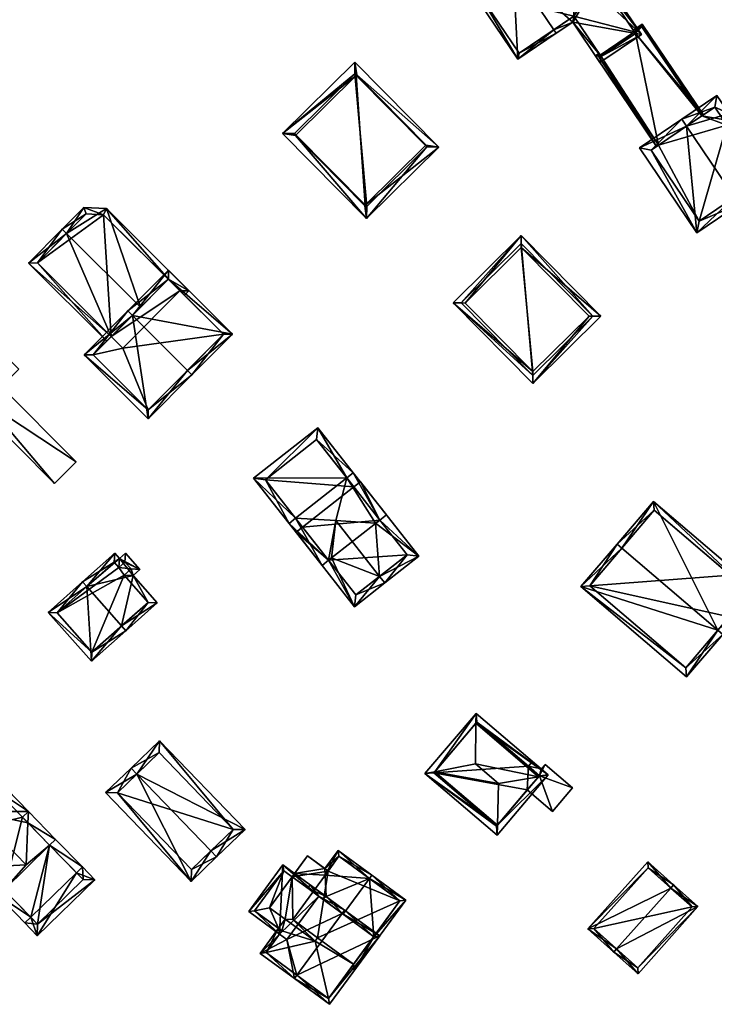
# Model space of a CAD drawing. Header units: inches. Extents: x 2685601 to 2690022, y 1235992 to 1239010.
# Tile 346 of 390: x 2689449 to 2689531, y 1237639 to 1237756. Entities that reach past the tile are written whole.
import ezdxf

# ---------------------------------------------------------------- set-up
doc = ezdxf.new("R2010")
doc.units = ezdxf.units.IN
doc.header["$MEASUREMENT"] = 0
doc.layers.add('Gebaeude Einzelhaus', color=10, linetype='Continuous')

msp = doc.modelspace()

# ---------------------------------------------------------------- meshes
at = {"layer": 'Gebaeude Einzelhaus'}
mesh = msp.add_polyface(dxfattribs=at)
corners = [(2689512.446, 1237754.933, 494.8), (2689508.173, 1237751.448, 492.274), (2689512.725, 1237754.519, 494.8), (2689507.616, 1237762.092, 494.8), (2689502.784, 1237759.435, 492.274), (2689507.336, 1237762.506, 494.8), (2689517.018, 1237759.806, 491.823), (2689513.014, 1237765.734, 491.824), (2689514.683, 1237755.84, 493.721), (2689522.838, 1237754.365, 491.009), (2689517.768, 1237760.984, 491.238), (2689514.214, 1237767.146, 491.009), (2689514.493, 1237766.732, 491.009), (2689517.918, 1237751.045, 493.721), (2689517.757, 1237761.896, 491.009), (2689517.646, 1237761.165, 491.238), (2689517.464, 1237761.436, 491.238), (2689503.478, 1237759.3, 492.504), (2689508.308, 1237752.141, 492.504), (2689514.818, 1237756.534, 493.492), (2689518.053, 1237751.739, 493.492), (2689522.144, 1237754.5, 491.237), (2689519.373, 1237763.501, 490.63), (2689516.069, 1237768.398, 490.63), (2689517.768, 1237760.984, 491.443), (2689510.424, 1237764.59, 492.652), (2689510.704, 1237764.175, 492.652), (2689517.464, 1237761.436, 491.443), (2689518.775, 1237763.494, 490.778), (2689515.934, 1237767.704, 490.778), (2689514.493, 1237766.732, 483.032), (2689503.478, 1237759.3, 483.032), (2689508.308, 1237752.141, 483.032), (2689514.818, 1237756.534, 483.032), (2689517.931, 1237751.92, 489.855), (2689517.931, 1237751.92, 483.032), (2689518.053, 1237751.739, 489.855), (2689522.144, 1237754.5, 490.772), (2689517.464, 1237761.436, 483.032), (2689517.757, 1237761.896, 483.032), (2689522.022, 1237754.681, 490.772), (2689517.646, 1237761.165, 483.032), (2689522.022, 1237754.681, 483.032), (2689522.144, 1237754.5, 483.032), (2689518.053, 1237751.739, 483.032), (2689518.775, 1237763.494, 483.032), (2689515.934, 1237767.704, 483.032)]
mesh.append_faces([[corners[k] for k in face] for face in [(23, 7, 25), (25, 7, 26), (22, 29, 23), (23, 29, 7), (24, 28, 22), (22, 28, 29), (24, 27, 28), (24, 7, 6), (7, 25, 26), (7, 23, 25), (24, 22, 7), (7, 22, 23), (7, 11, 12), (7, 5, 11), (7, 3, 5), (14, 15, 16), (9, 10, 14), (14, 10, 15), (9, 21, 10), (8, 20, 13), (13, 20, 9), (9, 20, 21), (8, 19, 20), (2, 0, 8), (8, 0, 19), (1, 18, 2), (2, 18, 0), (4, 17, 1), (1, 17, 18), (4, 5, 17), (17, 5, 3), (10, 14, 15), (15, 14, 16), (10, 9, 14), (9, 8, 13), (8, 0, 2), (8, 3, 0), (3, 7, 5), (5, 7, 11), (11, 7, 12), (10, 6, 9), (9, 6, 8), (8, 6, 3), (3, 6, 7), (4, 3, 5), (4, 1, 3), (3, 1, 0), (0, 1, 2)]], dxfattribs={"color": 13})
mesh.append_faces([[corners[k] for k in face] for face in [(39, 30, 45), (45, 30, 46), (29, 12, 7), (29, 30, 12), (29, 46, 30), (29, 28, 46), (46, 28, 45), (28, 39, 45), (27, 14, 28), (28, 14, 39), (27, 16, 14), (27, 15, 16), (27, 24, 15), (15, 24, 10), (24, 6, 10), (38, 30, 39), (42, 33, 41), (41, 33, 38), (38, 33, 30), (30, 33, 31), (31, 33, 32), (42, 35, 33), (42, 43, 35), (35, 43, 44), (15, 41, 16), (16, 41, 38), (10, 41, 15), (10, 40, 41), (41, 40, 42), (10, 21, 40), (40, 21, 37), (16, 38, 14), (14, 38, 39), (36, 21, 20), (36, 37, 21), (20, 34, 36), (34, 33, 35), (20, 19, 34), (34, 19, 33), (0, 18, 19), (19, 18, 33), (33, 18, 32), (18, 17, 32), (32, 17, 31), (7, 31, 3), (3, 31, 17), (7, 30, 31), (7, 12, 30)]], dxfattribs={"color": 41})
mesh = msp.add_polyface(dxfattribs=at)
corners = [(2689522.941, 1237755.604, 491.009), (2689521.881, 1237754.889, 490.772), (2689522.022, 1237754.681, 490.772), (2689522.144, 1237754.5, 490.772), (2689524.848, 1237741.221, 489.809), (2689518.053, 1237751.739, 489.855), (2689529.999, 1237744.697, 490.962), (2689530.207, 1237744.837, 491.009), (2689517.376, 1237751.849, 489.762), (2689517.931, 1237751.92, 489.855), (2689524.641, 1237741.081, 489.762), (2689517.79, 1237752.128, 489.855), (2689517.724, 1237751.781, 489.809), (2689522.874, 1237755.256, 490.963), (2689522.874, 1237755.256, 483.032), (2689529.999, 1237744.697, 483.032), (2689522.022, 1237754.681, 483.032), (2689517.931, 1237751.92, 483.032), (2689517.724, 1237751.781, 483.032), (2689524.848, 1237741.221, 483.032), (2689522.144, 1237754.5, 483.032), (2689518.053, 1237751.739, 483.032)]
mesh.append_faces([[corners[k] for k in face] for face in [(0, 13, 1), (1, 13, 2), (0, 7, 13), (13, 7, 6), (8, 12, 10), (10, 12, 4), (8, 11, 12), (12, 11, 9), (8, 9, 11), (4, 5, 10), (10, 5, 8), (8, 5, 9), (0, 3, 7), (7, 3, 6), (6, 3, 4), (4, 3, 5), (0, 2, 3), (0, 1, 2)]], dxfattribs={"color": 13})
mesh.append_faces([[corners[k] for k in face] for face in [(14, 20, 16), (21, 18, 17), (20, 19, 21), (21, 19, 18), (14, 15, 20), (20, 15, 19), (4, 12, 19), (19, 12, 18), (18, 12, 17), (17, 12, 9), (14, 2, 13), (14, 16, 2), (14, 6, 15), (14, 13, 6)]], dxfattribs={"color": 41})
mesh = msp.add_polyface(dxfattribs=at)
corners = [(2689488.977, 1237749.513, 487.912), (2689488.814, 1237751.1, 484.752), (2689480.238, 1237742.618, 484.752), (2689489.039, 1237749.574, 487.912), (2689481.823, 1237742.436, 487.912), (2689481.763, 1237742.376, 487.912), (2689498.791, 1237741.013, 484.752), (2689497.268, 1237741.254, 487.912), (2689490.215, 1237732.53, 484.752), (2689489.991, 1237734.056, 487.912), (2689490.052, 1237734.117, 487.912), (2689497.207, 1237741.193, 487.912), (2689488.806, 1237749.686, 487.293), (2689481.651, 1237742.61, 487.289), (2689497.378, 1237741.02, 487.292), (2689490.223, 1237733.944, 487.294), (2689497.378, 1237741.02, 479.262), (2689488.806, 1237749.686, 479.262), (2689481.651, 1237742.61, 479.262), (2689490.223, 1237733.944, 479.262)]
mesh.append_faces([[corners[k] for k in face] for face in [(10, 9, 5), (15, 9, 10), (10, 5, 4), (4, 5, 13), (3, 7, 0), (12, 3, 0), (0, 7, 11), (11, 7, 14), (6, 7, 3), (14, 7, 6), (5, 9, 8), (8, 9, 15), (8, 15, 14), (8, 14, 6), (13, 5, 2), (12, 13, 2), (2, 5, 8), (1, 3, 12), (6, 3, 1), (1, 12, 2), (0, 7, 3), (0, 11, 7), (4, 10, 0), (0, 10, 11), (4, 5, 10), (10, 5, 9), (10, 6, 11), (11, 6, 7), (9, 8, 10), (10, 8, 6), (2, 8, 5), (5, 8, 9), (6, 3, 7), (6, 1, 3), (0, 2, 4), (4, 2, 5), (3, 1, 0), (0, 1, 2)]], dxfattribs={"color": 13})
mesh.append_faces([[corners[k] for k in face] for face in [(17, 19, 18), (16, 19, 17), (14, 19, 16), (15, 19, 14), (10, 19, 15), (18, 19, 4), (4, 19, 10), (13, 18, 4), (17, 18, 13), (12, 17, 13), (0, 17, 12), (16, 17, 11), (11, 17, 0), (14, 16, 11)]], dxfattribs={"color": 41})
mesh = msp.add_polyface(dxfattribs=at)
corners = [(2689539.37, 1237737.554, 492.651), (2689534.004, 1237745.508, 492.651), (2689533.245, 1237744.996, 493.041), (2689528.207, 1237743.488, 495.18), (2689531.809, 1237747.124, 493.041), (2689533.891, 1237735.064, 495.18), (2689527.648, 1237744.316, 495.18), (2689534.45, 1237734.235, 495.18), (2689522.61, 1237740.918, 492.651), (2689529.413, 1237730.836, 492.651), (2689537.981, 1237737.824, 493.077), (2689529.683, 1237732.225, 493.067), (2689533.733, 1237744.121, 493.077), (2689531.539, 1237745.736, 493.467), (2689532.53, 1237744.284, 493.463), (2689523.999, 1237740.648, 493.067), (2689532.975, 1237743.609, 493.467), (2689531.539, 1237745.736, 483.032), (2689532.53, 1237744.284, 483.032), (2689524.848, 1237741.221, 489.809), (2689523.999, 1237740.648, 483.032), (2689529.999, 1237744.697, 490.962), (2689529.999, 1237744.697, 483.032), (2689524.848, 1237741.221, 483.032), (2689529.683, 1237732.225, 483.031), (2689537.981, 1237737.824, 483.031), (2689533.733, 1237744.121, 483.032), (2689532.975, 1237743.609, 483.032)]
mesh.append_faces([[corners[k] for k in face] for face in [(12, 16, 14), (15, 11, 9), (8, 15, 9), (3, 15, 6), (13, 3, 6), (6, 15, 8), (4, 13, 6), (2, 12, 14), (14, 13, 2), (2, 13, 4), (10, 12, 1), (1, 12, 2), (0, 10, 1), (5, 10, 7), (11, 5, 7), (9, 11, 7), (7, 10, 0), (3, 9, 5), (5, 9, 7), (6, 8, 3), (3, 8, 9), (0, 5, 7), (3, 4, 6), (0, 2, 5), (5, 2, 3), (3, 2, 4), (0, 1, 2)]], dxfattribs={"color": 13})
mesh.append_faces([[corners[k] for k in face] for face in [(18, 22, 17), (23, 24, 20), (18, 27, 22), (22, 27, 23), (23, 27, 24), (24, 27, 25), (25, 27, 26), (14, 27, 18), (14, 16, 27), (16, 12, 27), (27, 12, 26), (12, 10, 26), (26, 10, 25), (5, 11, 10), (10, 11, 25), (25, 11, 24), (11, 15, 24), (24, 15, 20), (20, 19, 23), (21, 17, 22), (21, 13, 17), (19, 3, 21), (21, 3, 13), (20, 15, 19), (19, 15, 3), (13, 14, 17), (17, 14, 18)]], dxfattribs={"color": 41})
mesh = msp.add_polyface(dxfattribs=at)
corners = [(2689468.043, 1237723.968, 485.212), (2689468.574, 1237723.439, 485.212), (2689469.103, 1237723.97, 484.69), (2689466.678, 1237725.328, 485.212), (2689459.314, 1237733.724, 484.69), (2689454.592, 1237730.74, 488.481), (2689456.626, 1237733.844, 485.95), (2689463.364, 1237722.002, 488.481), (2689454.061, 1237731.269, 488.481), (2689459.894, 1237718.518, 485.191), (2689450.061, 1237727.255, 484.69), (2689459.364, 1237717.987, 484.69), (2689458.99, 1237732.988, 485.212), (2689456.924, 1237733.08, 486.181), (2689451.123, 1237727.258, 485.193), (2689468.043, 1237723.968, 475.738), (2689458.99, 1237732.988, 475.738), (2689456.924, 1237733.08, 475.738), (2689451.123, 1237727.258, 475.738), (2689459.894, 1237718.518, 475.738), (2689461.258, 1237717.159, 475.738)]
mesh.append_faces([[corners[k] for k in face] for face in [(8, 14, 10), (10, 14, 11), (11, 14, 9), (8, 5, 14), (8, 13, 5), (3, 2, 0), (0, 2, 1), (12, 4, 3), (3, 4, 2), (8, 6, 13), (13, 6, 12), (12, 6, 4), (5, 9, 7), (8, 10, 5), (5, 10, 9), (9, 10, 11), (5, 6, 8), (3, 4, 7), (7, 4, 5), (5, 4, 6), (0, 2, 3), (3, 2, 4), (0, 1, 2)]], dxfattribs={"color": 13})
mesh.append_faces([[corners[k] for k in face] for face in [(16, 18, 17), (15, 19, 16), (16, 19, 18), (15, 20, 19), (9, 18, 19), (9, 14, 18), (14, 17, 18), (5, 13, 14), (14, 13, 17), (13, 12, 17), (17, 12, 16), (3, 16, 12), (3, 15, 16), (3, 0, 15)]], dxfattribs={"color": 41})
mesh = msp.add_polyface(dxfattribs=at)
corners = [(2689508.571, 1237730.513, 484.119), (2689517.071, 1237720.939, 487.912), (2689518.033, 1237720.946, 484.119), (2689509.949, 1237712.95, 484.119), (2689500.486, 1237722.516, 484.12), (2689501.449, 1237722.524, 487.912), (2689508.553, 1237729.551, 487.912), (2689509.966, 1237713.913, 487.912), (2689508.564, 1237729.099, 487.912), (2689516.619, 1237720.954, 487.912), (2689501.9, 1237722.509, 487.912), (2689509.956, 1237714.364, 487.912), (2689508.564, 1237729.099, 478.875), (2689516.619, 1237720.954, 478.875), (2689501.9, 1237722.509, 478.875), (2689509.956, 1237714.364, 478.875)]
mesh.append_faces([[corners[k] for k in face] for face in [(3, 11, 9), (10, 11, 4), (4, 11, 3), (8, 10, 0), (0, 10, 4), (9, 8, 2), (3, 9, 2), (2, 8, 0), (6, 5, 7), (1, 6, 7), (3, 1, 7), (7, 5, 4), (3, 7, 4), (0, 5, 6), (0, 6, 1), (4, 5, 0), (2, 1, 3), (0, 1, 2)]], dxfattribs={"color": 13})
mesh.append_faces([[corners[k] for k in face] for face in [(12, 15, 14), (13, 15, 12), (9, 15, 13), (11, 15, 9), (14, 15, 10), (10, 15, 11), (12, 14, 8), (8, 14, 10), (13, 12, 9), (9, 12, 8)]], dxfattribs={"color": 41})
mesh = msp.add_polyface(dxfattribs=at)
corners = [(2689462.402, 1237721.035, 492.147), (2689474.279, 1237718.813, 487.342), (2689466.675, 1237726.388, 487.342), (2689468.943, 1237714.518, 492.147), (2689469.474, 1237713.989, 492.147), (2689461.87, 1237721.565, 492.147), (2689456.673, 1237716.348, 486.964), (2689464.276, 1237708.773, 486.964), (2689466.678, 1237725.328, 487.871), (2689457.734, 1237716.35, 487.492), (2689464.274, 1237709.833, 487.492), (2689473.218, 1237718.81, 487.872), (2689473.218, 1237718.81, 475.738), (2689464.274, 1237709.833, 475.737), (2689468.043, 1237723.968, 485.212), (2689466.678, 1237725.328, 485.212), (2689468.043, 1237723.968, 475.738), (2689459.894, 1237718.518, 485.191), (2689457.734, 1237716.35, 475.738), (2689463.364, 1237722.002, 488.481), (2689459.894, 1237718.518, 475.738), (2689461.258, 1237717.159, 475.738)]
mesh.append_faces([[corners[k] for k in face] for face in [(11, 8, 1), (4, 10, 3), (3, 11, 4), (4, 11, 1), (7, 10, 4), (9, 10, 6), (6, 10, 7), (0, 9, 5), (8, 0, 5), (5, 9, 6), (1, 8, 2), (2, 8, 5), (0, 7, 3), (3, 7, 4), (5, 6, 0), (0, 6, 7), (0, 2, 5), (4, 1, 3), (3, 1, 0), (0, 1, 2)]], dxfattribs={"color": 13})
mesh.append_faces([[corners[k] for k in face] for face in [(12, 21, 16), (21, 18, 20), (12, 13, 21), (21, 13, 18), (10, 9, 13), (13, 9, 18), (18, 17, 20), (19, 8, 15), (17, 0, 19), (19, 0, 8), (18, 9, 17), (17, 9, 0), (14, 12, 16), (14, 11, 12), (14, 8, 11), (14, 15, 8), (11, 10, 12), (12, 10, 13), (11, 3, 10)]], dxfattribs={"color": 41})
mesh = msp.add_polyface(dxfattribs=at)
corners = [(2689444.98, 1237710.741, 478.968), (2689455.74, 1237703.673, 478.968), (2689446.833, 1237712.591, 478.968), (2689453.159, 1237701.094, 478.968), (2689444.25, 1237710.013, 478.968), (2689439.538, 1237724.05, 478.968), (2689435.608, 1237720.125, 478.968), (2689448.91, 1237714.666, 478.968), (2689444.98, 1237710.741, 473.126), (2689444.25, 1237710.013, 473.126), (2689453.159, 1237701.094, 473.126), (2689455.74, 1237703.673, 473.126), (2689446.833, 1237712.591, 473.126), (2689435.608, 1237720.125, 473.126), (2689439.538, 1237724.05, 473.126), (2689448.91, 1237714.666, 473.126)]
mesh.append_faces([[corners[k] for k in face] for face in [(2, 6, 0), (7, 5, 2), (2, 5, 6), (3, 0, 4), (3, 1, 0), (0, 1, 2)]], dxfattribs={"color": 13})
mesh.append_faces([[corners[k] for k in face] for face in [(13, 12, 8), (13, 14, 12), (12, 14, 15), (5, 7, 14), (14, 7, 15), (2, 15, 7), (2, 12, 15), (0, 6, 8), (8, 6, 13), (6, 5, 13), (13, 5, 14), (8, 10, 9), (12, 11, 8), (8, 11, 10), (11, 12, 1), (1, 12, 2), (1, 3, 11), (11, 3, 10), (3, 4, 10), (10, 4, 9), (0, 8, 4), (4, 8, 9)]], dxfattribs={"color": 41})
mesh = msp.add_polyface(dxfattribs=at)
corners = [(2689487.849, 1237701.748, 486.876), (2689484.435, 1237707.714, 483.591), (2689476.799, 1237701.716, 483.591), (2689488.635, 1237702.365, 486.876), (2689481.786, 1237696.986, 486.876), (2689481, 1237696.368, 486.876), (2689484.919, 1237691.379, 483.591), (2689485.705, 1237691.996, 483.591), (2689486.555, 1237696.7, 485.234), (2689486.055, 1237692.271, 483.591), (2689491.279, 1237696.374, 483.591), (2689491.768, 1237696.758, 483.591), (2689492.554, 1237697.375, 483.591), (2689478.203, 1237701.548, 484.074), (2689484.266, 1237706.31, 484.074), (2689488.776, 1237686.466, 482.832), (2689492.373, 1237689.291, 485.234), (2689491.755, 1237690.078, 485.234), (2689485.705, 1237691.996, 483.357), (2689481.833, 1237695.308, 482.832), (2689482.619, 1237695.925, 483.357), (2689491.768, 1237696.758, 483.3), (2689496.411, 1237692.464, 482.832), (2689489.468, 1237701.305, 482.832), (2689488.682, 1237700.688, 483.3), (2689488.945, 1237687.87, 483.357), (2689495.008, 1237692.633, 483.3), (2689491.768, 1237696.758, 475.9), (2689488.682, 1237700.688, 475.9), (2689484.266, 1237706.31, 475.9), (2689478.203, 1237701.548, 475.9), (2689482.619, 1237695.925, 475.9), (2689485.705, 1237691.996, 475.9), (2689488.945, 1237687.87, 475.9), (2689495.008, 1237692.633, 475.9)]
mesh.append_faces([[corners[k] for k in face] for face in [(22, 21, 23), (23, 21, 24), (16, 26, 22), (22, 26, 21), (16, 17, 26), (15, 25, 16), (16, 25, 17), (15, 18, 25), (15, 19, 18), (18, 19, 20), (17, 10, 8), (21, 23, 24), (16, 22, 17), (17, 22, 10), (10, 22, 21), (21, 22, 23), (15, 18, 19), (19, 18, 20), (15, 9, 18), (15, 17, 9), (9, 17, 8), (15, 16, 17), (0, 14, 3), (11, 0, 3), (11, 3, 12), (6, 4, 7), (13, 4, 5), (5, 4, 6), (2, 13, 5), (14, 13, 1), (3, 14, 1), (1, 13, 2), (0, 11, 3), (3, 11, 12), (0, 10, 11), (4, 8, 0), (0, 8, 10), (5, 7, 4), (4, 7, 8), (8, 7, 9), (5, 6, 7), (0, 2, 4), (4, 2, 5), (3, 1, 0), (0, 1, 2)]], dxfattribs={"color": 13})
mesh.append_faces([[corners[k] for k in face] for face in [(32, 34, 33), (32, 27, 34), (26, 34, 21), (21, 34, 27), (26, 33, 34), (17, 25, 26), (26, 25, 33), (18, 33, 25), (18, 32, 33), (28, 30, 29), (28, 31, 30), (28, 27, 31), (31, 27, 32), (11, 10, 21), (18, 9, 7), (4, 18, 7), (13, 31, 4), (4, 31, 18), (18, 31, 32), (13, 30, 31), (13, 14, 30), (30, 14, 29), (21, 0, 11), (21, 28, 0), (0, 28, 14), (14, 28, 29), (21, 27, 28)]], dxfattribs={"color": 41})
mesh = msp.add_polyface(dxfattribs=at)
corners = [(2689531.916, 1237683.685, 490.889), (2689532.488, 1237683.198, 490.89), (2689536.819, 1237688.28, 487.605), (2689524.273, 1237698.973, 487.605), (2689520.512, 1237693.404, 490.891), (2689519.941, 1237693.89, 490.891), (2689515.661, 1237688.868, 487.605), (2689528.208, 1237678.176, 487.605), (2689535.761, 1237688.196, 487.974), (2689524.356, 1237697.915, 487.975), (2689516.719, 1237688.953, 487.979), (2689528.124, 1237679.234, 487.979), (2689533.266, 1237685.268, 484.82), (2689528.124, 1237679.234, 479.245), (2689533.266, 1237685.268, 479.245), (2689534.512, 1237686.731, 485.456), (2689535.761, 1237688.196, 484.819), (2689535.761, 1237688.196, 479.245), (2689533.37, 1237690.234, 479.245), (2689524.356, 1237697.915, 479.245), (2689516.719, 1237688.953, 479.245)]
mesh.append_faces([[corners[k] for k in face] for face in [(6, 11, 7), (7, 11, 1), (1, 11, 0), (5, 10, 6), (6, 10, 11), (5, 4, 10), (5, 9, 4), (8, 1, 0), (8, 2, 1), (5, 3, 9), (9, 3, 8), (8, 3, 2), (0, 7, 1), (5, 6, 4), (4, 6, 0), (0, 6, 7), (0, 3, 4), (4, 3, 5), (0, 2, 3), (0, 1, 2)]], dxfattribs={"color": 13})
mesh.append_faces([[corners[k] for k in face] for face in [(14, 18, 17), (14, 20, 18), (18, 20, 19), (14, 13, 20), (11, 10, 13), (13, 10, 20), (4, 20, 10), (4, 19, 20), (4, 9, 19), (16, 9, 8), (16, 18, 9), (9, 18, 19), (16, 17, 18), (0, 15, 8), (8, 15, 16), (0, 12, 15), (12, 13, 14), (0, 11, 12), (12, 11, 13)]], dxfattribs={"color": 41})
mesh = msp.add_polyface(dxfattribs=at)
corners = [(2689456.99, 1237688.859, 484.411), (2689452.406, 1237685.803, 480.241), (2689457.535, 1237680.011, 480.241), (2689456.493, 1237689.42, 484.411), (2689461.123, 1237684.19, 484.411), (2689461.62, 1237683.629, 484.411), (2689460.866, 1237692.203, 481.323), (2689462.481, 1237690.171, 481.407), (2689463.3, 1237690.898, 480.746), (2689465.35, 1237686.931, 481.407), (2689461.583, 1237692.838, 480.746), (2689460.325, 1237692.814, 481.323), (2689457.599, 1237681.07, 480.814), (2689453.465, 1237685.739, 480.814), (2689464.291, 1237686.995, 481.86), (2689462.241, 1237690.961, 481.199), (2689461.423, 1237690.235, 481.859), (2689461.519, 1237691.779, 481.198), (2689460.261, 1237691.755, 481.776), (2689460.803, 1237691.144, 481.775), (2689460.803, 1237691.144, 473.596), (2689461.519, 1237691.779, 473.596), (2689460.261, 1237691.755, 473.596), (2689453.465, 1237685.739, 473.596), (2689457.599, 1237681.07, 473.596), (2689464.291, 1237686.995, 473.596), (2689461.423, 1237690.235, 473.596), (2689462.241, 1237690.961, 473.596)]
mesh.append_faces([[corners[k] for k in face] for face in [(0, 13, 3), (18, 0, 3), (11, 18, 3), (19, 18, 6), (17, 19, 6), (6, 18, 11), (10, 17, 6), (8, 15, 17), (8, 17, 10), (16, 15, 7), (14, 16, 7), (7, 15, 8), (9, 14, 7), (4, 14, 5), (12, 4, 5), (5, 14, 9), (2, 12, 5), (13, 12, 1), (3, 13, 1), (1, 12, 2), (9, 4, 5), (0, 11, 3), (0, 6, 11), (6, 8, 10), (9, 7, 4), (4, 7, 0), (0, 7, 6), (6, 7, 8), (0, 2, 4), (4, 2, 5), (3, 1, 0), (0, 1, 2)]], dxfattribs={"color": 13})
mesh.append_faces([[corners[k] for k in face] for face in [(24, 26, 25), (23, 26, 24), (20, 27, 26), (20, 26, 23), (20, 23, 22), (21, 27, 20), (17, 27, 21), (15, 27, 17), (26, 27, 15), (16, 26, 15), (25, 26, 16), (14, 25, 16), (4, 25, 14), (24, 25, 12), (12, 25, 4), (23, 24, 12), (13, 23, 12), (22, 23, 13), (0, 22, 13), (18, 22, 0), (20, 22, 19), (19, 22, 18), (21, 20, 17), (17, 20, 19)]], dxfattribs={"color": 41})
mesh = msp.add_polyface(dxfattribs=at)
corners = [(2689505.734, 1237660.567, 485.169), (2689497.118, 1237666.679, 484.649), (2689505.699, 1237659.369, 484.649), (2689498.295, 1237666.904, 485.169), (2689505.88, 1237665.485, 487.304), (2689503.128, 1237667.83, 487.304), (2689503.201, 1237673.821, 484.649), (2689503.187, 1237672.647, 485.169), (2689511.783, 1237666.511, 484.649), (2689510.626, 1237666.31, 485.169), (2689505.614, 1237660.426, 485.066), (2689498.175, 1237666.764, 485.066), (2689503.286, 1237672.764, 485.081), (2689510.725, 1237666.426, 485.082), (2689509.414, 1237667.543, 481.857), (2689503.286, 1237672.764, 475.115), (2689510.725, 1237666.426, 481.857), (2689509.414, 1237667.543, 475.115), (2689498.175, 1237666.764, 475.115), (2689505.614, 1237660.426, 475.115), (2689509.286, 1237664.737, 481.857), (2689509.286, 1237664.737, 475.115), (2689510.725, 1237666.426, 475.115)]
mesh.append_faces([[corners[k] for k in face] for face in [(7, 3, 6), (12, 7, 6), (0, 9, 8), (8, 9, 13), (13, 12, 8), (8, 12, 6), (10, 0, 2), (2, 0, 8), (11, 10, 1), (3, 11, 1), (6, 3, 1), (1, 10, 2), (9, 5, 4), (8, 7, 9), (9, 7, 5), (8, 6, 7), (0, 9, 4), (2, 8, 0), (0, 8, 9), (6, 3, 7), (7, 3, 5), (6, 1, 3), (3, 4, 5), (3, 0, 4), (3, 1, 0), (0, 1, 2)]], dxfattribs={"color": 13})
mesh.append_faces([[corners[k] for k in face] for face in [(17, 18, 15), (17, 21, 18), (18, 21, 19), (17, 22, 21), (20, 19, 21), (20, 10, 19), (20, 0, 10), (13, 9, 16), (16, 9, 20), (20, 9, 0), (10, 11, 19), (19, 11, 18), (3, 18, 11), (7, 15, 3), (3, 15, 18), (7, 12, 15), (15, 14, 17), (14, 13, 16), (15, 12, 14), (14, 12, 13)]], dxfattribs={"color": 41})
mesh = msp.add_polyface(dxfattribs=at)
corners = [(2689471.715, 1237657.504, 483.148), (2689469.39, 1237653.879, 480.62), (2689472.409, 1237656.784, 483.148), (2689462.944, 1237666.619, 483.148), (2689459.231, 1237664.434, 480.62), (2689462.25, 1237667.34, 483.148), (2689475.778, 1237660.026, 480.367), (2689465.62, 1237670.583, 480.367), (2689460.645, 1237664.406, 481.223), (2689469.418, 1237655.293, 481.224), (2689474.364, 1237660.054, 480.961), (2689465.593, 1237669.169, 480.962), (2689469.418, 1237655.293, 472.671), (2689474.364, 1237660.054, 472.671), (2689465.593, 1237669.169, 472.671), (2689460.645, 1237664.406, 472.671)]
mesh.append_faces([[corners[k] for k in face] for face in [(5, 11, 3), (10, 2, 0), (10, 6, 2), (5, 7, 11), (11, 7, 10), (10, 7, 6), (1, 9, 2), (2, 9, 0), (4, 8, 1), (1, 8, 9), (4, 5, 8), (8, 5, 3), (3, 7, 5), (0, 6, 3), (3, 6, 7), (0, 2, 6), (4, 3, 5), (4, 1, 3), (3, 1, 0), (0, 1, 2)]], dxfattribs={"color": 13})
mesh.append_faces([[corners[k] for k in face] for face in [(13, 15, 14), (13, 12, 15), (9, 8, 12), (12, 8, 15), (3, 11, 8), (8, 11, 15), (15, 11, 14), (11, 10, 14), (14, 10, 13), (10, 12, 13), (10, 9, 12), (10, 0, 9)]], dxfattribs={"color": 41})
mesh = msp.add_polyface(dxfattribs=at)
corners = [(2689510.725, 1237666.426, 481.857), (2689514.654, 1237664.981, 481.857), (2689511.396, 1237667.756, 481.857), (2689512.276, 1237662.189, 481.857), (2689510.944, 1237667.225, 481.857), (2689509.414, 1237667.543, 481.857), (2689509.901, 1237668.115, 481.857), (2689509.286, 1237664.737, 481.857), (2689509.286, 1237664.737, 475.115), (2689512.276, 1237662.189, 475.115), (2689514.654, 1237664.981, 475.115), (2689511.396, 1237667.756, 475.115), (2689510.944, 1237667.225, 475.115), (2689509.901, 1237668.115, 475.115), (2689509.414, 1237667.543, 475.115), (2689510.725, 1237666.426, 475.115)]
mesh.append_faces([[corners[k] for k in face] for face in [(3, 0, 7), (0, 4, 5), (5, 4, 6), (0, 2, 4), (3, 1, 0), (0, 1, 2)]], dxfattribs={"color": 13})
mesh.append_faces([[corners[k] for k in face] for face in [(12, 14, 13), (11, 15, 12), (12, 15, 14), (15, 9, 8), (11, 10, 15), (15, 10, 9), (13, 14, 6), (6, 14, 5), (6, 4, 13), (13, 4, 12), (4, 2, 12), (12, 2, 11), (2, 1, 11), (11, 1, 10), (1, 3, 10), (10, 3, 9), (9, 3, 8), (8, 3, 7)]], dxfattribs={"color": 41})
mesh = msp.add_polyface(dxfattribs=at)
corners = [(2689450.001, 1237660.824, 480.807), (2689453.296, 1237658.873, 479.988), (2689450.061, 1237662.194, 479.988), (2689452.581, 1237658.176, 480.807), (2689443.631, 1237662.166, 483.78), (2689446.248, 1237666.11, 479.988), (2689442.934, 1237662.881, 483.78), (2689449.781, 1237655.852, 483.78), (2689444.547, 1237655.592, 480.757), (2689443.216, 1237655.525, 479.988), (2689446.451, 1237652.205, 479.988), (2689447.167, 1237652.902, 480.757), (2689439.401, 1237659.441, 479.988), (2689446.229, 1237664.696, 480.808), (2689440.815, 1237659.423, 480.757), (2689455.751, 1237654.922, 480.241), (2689457.963, 1237654.084, 479.23), (2689456.466, 1237655.619, 480.241), (2689451.116, 1237647.415, 479.23), (2689450.336, 1237649.649, 480.241), (2689449.62, 1237648.951, 480.241), (2689453.296, 1237658.873, 484.032), (2689452.581, 1237658.176, 484.032), (2689447.167, 1237652.902, 484.032), (2689446.451, 1237652.205, 484.032), (2689443.932, 1237656.223, 479.988), (2689449.346, 1237661.497, 479.988), (2689451.135, 1237648.829, 479.701), (2689456.549, 1237654.103, 479.702), (2689452.581, 1237658.176, 471.041), (2689449.346, 1237661.497, 471.041), (2689446.229, 1237664.696, 471.041), (2689440.815, 1237659.423, 471.041), (2689447.167, 1237652.902, 471.041), (2689451.135, 1237648.829, 471.041), (2689456.549, 1237654.103, 471.041)]
mesh.append_faces([[corners[k] for k in face] for face in [(24, 19, 20), (24, 23, 19), (24, 8, 23), (24, 9, 8), (8, 9, 25), (21, 0, 2), (2, 0, 26), (21, 22, 0), (17, 22, 21), (17, 15, 22), (16, 28, 17), (17, 28, 15), (18, 27, 16), (16, 27, 28), (18, 20, 27), (27, 20, 19), (0, 2, 26), (0, 21, 2), (7, 22, 0), (0, 22, 21), (7, 23, 22), (7, 8, 23), (23, 8, 24), (24, 8, 9), (9, 8, 25), (19, 24, 20), (19, 23, 24), (17, 22, 15), (15, 22, 19), (19, 22, 23), (17, 21, 22), (18, 19, 20), (18, 15, 19), (18, 16, 15), (15, 16, 17), (9, 8, 10), (10, 8, 11), (6, 14, 12), (12, 14, 9), (9, 14, 8), (6, 4, 14), (2, 13, 5), (5, 13, 6), (6, 13, 4), (2, 0, 13), (2, 1, 0), (0, 1, 3), (9, 4, 12), (12, 4, 6), (11, 8, 10), (10, 8, 9), (9, 8, 4), (4, 8, 7), (0, 4, 7), (4, 5, 6), (0, 2, 4), (4, 2, 5), (3, 1, 0), (0, 1, 2)]], dxfattribs={"color": 13})
mesh.append_faces([[corners[k] for k in face] for face in [(35, 34, 29), (29, 34, 33), (22, 3, 0), (22, 15, 3), (3, 15, 29), (29, 15, 35), (35, 15, 28), (28, 27, 35), (35, 27, 34), (19, 34, 27), (19, 33, 34), (8, 11, 23), (23, 11, 19), (19, 11, 33), (30, 32, 31), (30, 33, 32), (30, 29, 33), (8, 33, 11), (14, 32, 8), (8, 32, 33), (14, 31, 32), (4, 13, 14), (14, 13, 31), (0, 30, 13), (13, 30, 31), (0, 29, 30), (0, 3, 29)]], dxfattribs={"color": 41})
mesh = msp.add_polyface(dxfattribs=at)
corners = [(2689488.783, 1237643.366, 479.466), (2689491.064, 1237647.328, 479.707), (2689488.675, 1237644.065, 479.707), (2689494.864, 1237651.669, 479.466), (2689490.543, 1237654.212, 481.868), (2689487.444, 1237649.98, 481.868), (2689488.379, 1237643.662, 479.707), (2689490.839, 1237654.616, 481.868), (2689485.284, 1237654.618, 479.707), (2689486.819, 1237657.56, 479.466), (2689485.244, 1237655.41, 479.466), (2689485.411, 1237652.088, 480.477), (2689484.948, 1237651.807, 480.377), (2689494.165, 1237651.561, 479.707), (2689486.926, 1237656.861, 479.707), (2689494.165, 1237651.561, 472.786), (2689486.926, 1237656.861, 472.786), (2689485.648, 1237655.115, 479.466), (2689485.648, 1237655.115, 472.786), (2689488.675, 1237644.065, 472.786), (2689484.383, 1237647.208, 472.786), (2689481.438, 1237649.366, 472.786)]
mesh.append_faces([[corners[k] for k in face] for face in [(7, 14, 9), (9, 14, 10), (10, 14, 8), (7, 4, 14), (3, 13, 7), (7, 13, 4), (0, 1, 3), (3, 1, 13), (0, 2, 1), (0, 6, 2), (4, 11, 5), (5, 11, 12), (4, 8, 11), (7, 9, 4), (4, 9, 8), (8, 9, 10), (4, 3, 7), (0, 2, 6), (5, 1, 4), (4, 1, 3), (3, 1, 0), (0, 1, 2)]], dxfattribs={"color": 13})
mesh.append_faces([[corners[k] for k in face] for face in [(18, 20, 21), (16, 15, 18), (18, 15, 20), (20, 15, 19), (1, 15, 13), (1, 19, 15), (1, 2, 19), (17, 16, 18), (8, 14, 17), (17, 14, 16), (4, 16, 14), (4, 15, 16), (4, 13, 15)]], dxfattribs={"color": 41})
mesh = msp.add_polyface(dxfattribs=at)
corners = [(2689485.244, 1237655.41, 479.466), (2689483.191, 1237656.914, 479.466), (2689481.666, 1237654.83, 480.477), (2689485.284, 1237654.618, 479.707), (2689485.411, 1237652.088, 480.477), (2689485.648, 1237655.115, 479.466), (2689483.232, 1237653.064, 480.377), (2689484.948, 1237651.807, 480.377), (2689481.37, 1237654.427, 480.377), (2689485.648, 1237655.115, 472.786), (2689483.191, 1237656.914, 472.786), (2689481.37, 1237654.427, 472.786), (2689480.547, 1237649.398, 472.786), (2689478.686, 1237650.761, 472.786), (2689481.438, 1237649.366, 472.786), (2689484.088, 1237646.805, 472.786), (2689484.383, 1237647.208, 472.786)]
mesh.append_faces([[corners[k] for k in face] for face in [(6, 2, 8), (6, 4, 2), (6, 7, 4), (0, 3, 5), (0, 2, 3), (3, 2, 4), (0, 1, 2)]], dxfattribs={"color": 13})
mesh.append_faces([[corners[k] for k in face] for face in [(12, 14, 15), (15, 14, 16), (12, 11, 14), (14, 11, 9), (9, 11, 10), (12, 13, 11), (1, 8, 2), (10, 11, 1), (1, 11, 8), (0, 10, 1), (0, 9, 10), (0, 5, 9)]], dxfattribs={"color": 41})
mesh = msp.add_polyface(dxfattribs=at)
corners = [(2689487.297, 1237650.087, 487.051), (2689491.763, 1237647.435, 483.005), (2689487.593, 1237650.49, 487.051), (2689481.932, 1237642.763, 487.051), (2689485.808, 1237639.304, 483.005), (2689481.636, 1237642.359, 487.051), (2689479.762, 1237648.326, 482.753), (2689479.87, 1237647.628, 483.178), (2689480.165, 1237648.031, 483.178), (2689477.571, 1237645.336, 482.753), (2689480.759, 1237646.977, 484.119), (2689484.525, 1237652.116, 484.119), (2689483.528, 1237653.468, 482.753), (2689483.232, 1237653.064, 482.753), (2689485.7, 1237640.003, 483.396), (2689491.064, 1237647.328, 483.397), (2689478.27, 1237645.444, 483.179), (2689487.297, 1237650.086, 486.419), (2689487.593, 1237650.49, 486.419), (2689480.276, 1237655.848, 480.351), (2689479.87, 1237647.628, 483.381), (2689476.216, 1237650.304, 480.351), (2689480.384, 1237655.149, 480.686), (2689476.915, 1237650.411, 480.686), (2689480.165, 1237648.031, 483.381), (2689479.762, 1237648.326, 472.786), (2689480.165, 1237648.031, 472.786), (2689478.27, 1237645.444, 472.786), (2689485.7, 1237640.003, 472.786), (2689488.675, 1237644.065, 479.707), (2689491.064, 1237647.328, 479.707), (2689488.675, 1237644.065, 472.786), (2689484.948, 1237651.807, 480.377), (2689483.232, 1237653.064, 480.377), (2689487.444, 1237649.98, 481.868), (2689484.088, 1237646.805, 472.786), (2689480.547, 1237649.398, 472.786), (2689484.383, 1237647.208, 472.786), (2689481.37, 1237654.427, 480.377), (2689480.384, 1237655.149, 472.786), (2689481.37, 1237654.427, 472.786), (2689476.915, 1237650.411, 472.786), (2689478.686, 1237650.761, 472.786)]
mesh.append_faces([[corners[k] for k in face] for face in [(21, 23, 20), (20, 23, 24), (19, 22, 21), (21, 22, 23), (19, 11, 22), (19, 18, 11), (11, 18, 17), (11, 20, 10), (11, 19, 20), (20, 19, 21), (11, 18, 19), (11, 17, 18), (6, 16, 9), (9, 16, 5), (5, 16, 3), (6, 7, 16), (6, 8, 7), (11, 2, 0), (13, 12, 11), (11, 12, 2), (1, 15, 2), (2, 15, 0), (4, 14, 1), (1, 14, 15), (4, 5, 14), (14, 5, 3), (11, 12, 13), (11, 2, 12), (10, 0, 11), (11, 0, 2), (10, 3, 0), (10, 5, 3), (10, 9, 5), (10, 7, 9), (9, 7, 6), (6, 7, 8), (4, 3, 5), (4, 1, 3), (3, 1, 0), (0, 1, 2)]], dxfattribs={"color": 13})
mesh.append_faces([[corners[k] for k in face] for face in [(42, 39, 40), (42, 41, 39), (36, 25, 42), (42, 25, 41), (10, 20, 7), (24, 8, 20), (20, 8, 7), (23, 6, 24), (24, 6, 8), (23, 25, 6), (23, 41, 25), (23, 22, 41), (41, 22, 39), (39, 38, 40), (38, 13, 33), (39, 22, 38), (38, 22, 13), (13, 22, 11), (31, 35, 37), (35, 26, 36), (36, 26, 25), (35, 27, 26), (31, 28, 35), (35, 28, 27), (34, 15, 30), (34, 0, 15), (32, 11, 34), (34, 11, 0), (33, 13, 32), (32, 13, 11), (29, 28, 31), (29, 14, 28), (29, 15, 14), (29, 30, 15), (3, 16, 14), (14, 16, 28), (28, 16, 27), (7, 27, 16), (7, 26, 27), (7, 8, 26), (6, 26, 8), (6, 25, 26)]], dxfattribs={"color": 41})
mesh = msp.add_polyface(dxfattribs=at)
corners = [(2689526.333, 1237653.095, 488.189), (2689523.594, 1237656.21, 485.534), (2689516.488, 1237648.248, 485.534), (2689526.666, 1237653.468, 488.189), (2689519.893, 1237645.878, 488.189), (2689519.56, 1237645.505, 488.189), (2689529.55, 1237650.895, 485.534), (2689522.443, 1237642.931, 485.534), (2689523.634, 1237655.504, 485.856), (2689528.844, 1237650.855, 485.878), (2689517.194, 1237648.288, 485.856), (2689522.403, 1237643.638, 485.878), (2689528.844, 1237650.855, 474.927), (2689523.634, 1237655.504, 474.927), (2689517.194, 1237648.288, 474.927), (2689522.403, 1237643.638, 474.927)]
mesh.append_faces([[corners[k] for k in face] for face in [(6, 11, 9), (7, 11, 6), (4, 11, 5), (10, 4, 5), (5, 11, 7), (8, 10, 2), (2, 10, 5), (1, 8, 2), (0, 8, 3), (9, 0, 3), (6, 9, 3), (3, 8, 1), (7, 4, 5), (7, 6, 4), (4, 6, 0), (0, 6, 3), (0, 2, 4), (4, 2, 5), (3, 1, 0), (0, 1, 2)]], dxfattribs={"color": 13})
mesh.append_faces([[corners[k] for k in face] for face in [(12, 15, 14), (12, 14, 13), (9, 15, 12), (11, 15, 9), (4, 15, 11), (14, 15, 10), (10, 15, 4), (13, 14, 8), (8, 14, 10), (12, 13, 8), (0, 12, 8), (9, 12, 0)]], dxfattribs={"color": 41})

doc.saveas('drawing.dxf')
